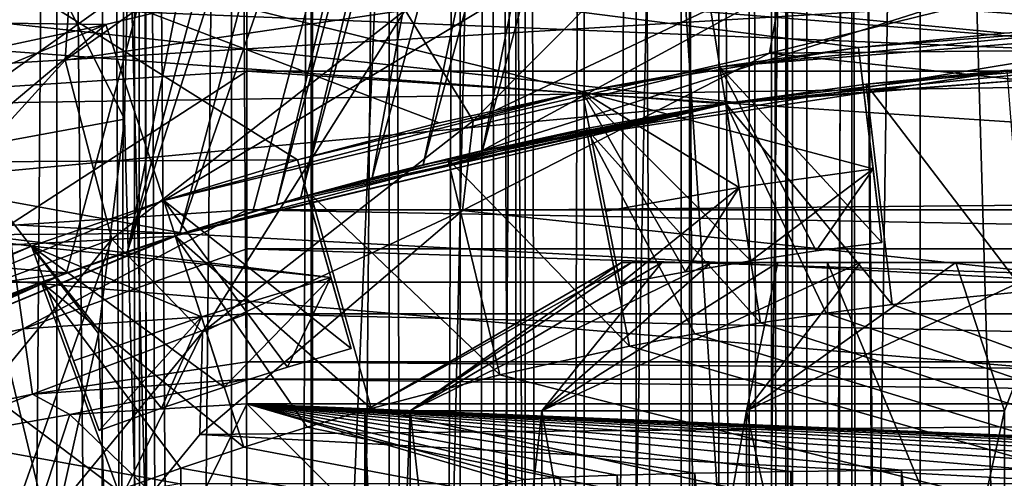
# Model space of a CAD drawing. Header units: metres. Extents: x -104 to 104, y -111 to 38.
# Tile 661 of 848: x -3.43 to -0.77, y 8.62 to 9.86. Entities that reach past the tile are written whole.
import ezdxf

# ---------------------------------------------------------------- set-up
doc = ezdxf.new("R2010")
doc.units = ezdxf.units.M
doc.layers.add('solid_509367_AD153', color=7, linetype='CONTINUOUS')

msp = doc.modelspace()

# ---------------------------------------------------------------- linework, layer by layer
at = {"layer": 'solid_509367_AD153'}
for points in [[(-0.247499, 20.028091, 77.699959), (-1.20836, 19.993187, 77.699089), (-0.471474, -89.222267, 77.69986)], [(-1.20836, 19.993187, 77.699089), (-2.166305, 19.912369, 77.697067), (-1.296244, -88.9879, 77.698952)], [(-1.20836, 19.993187, 77.699089), (-1.296244, -88.9879, 77.698952), (-0.892309, -89.131859, 77.699501)], [(-1.20836, 19.993187, 77.699089), (-0.892309, -89.131859, 77.699501), (-0.471474, -89.222267, 77.69986)], [(-2.166305, 19.912369, 77.697067), (-3.119777, 19.78565, 77.693916), (-2.351906, -88.253304, 77.696541)], [(-2.166305, 19.912369, 77.697067), (-2.351906, -88.253304, 77.696541), (-2.031849, -88.545891, 77.697418)], [(-2.166305, 19.912369, 77.697067), (-1.679445, -88.790787, 77.698235), (-1.296244, -88.9879, 77.698952)], [(-2.166305, 19.912369, 77.697067), (-2.031849, -88.545891, 77.697418), (-1.679445, -88.790787, 77.698235)], [(-3.119777, 19.78565, 77.693916), (-4.065849, 19.613483, 77.689667), (-3.25963, -22.351816, 77.693359)], [(-3.119777, 19.78565, 77.693916), (-3.25963, -22.351816, 77.693359), (-3.14786, -86.846909, 77.69381)], [(-3.119777, 19.78565, 77.693916), (-3.14786, -86.846909, 77.69381), (-3.018023, -87.232002, 77.694305)], [(-3.119777, 19.78565, 77.693916), (-2.62201, -87.935936, 77.695702), (-2.351906, -88.253304, 77.696541)], [(-3.119777, 19.78565, 77.693916), (-2.842237, -87.594536, 77.694954), (-2.62201, -87.935936, 77.695702)], [(-3.119777, 19.78565, 77.693916), (-3.018023, -87.232002, 77.694305), (-2.842237, -87.594536, 77.694954)], [(-4.065849, 19.613483, 77.689667), (-3.29191, -21.901579, 77.69323), (-3.25963, -22.351816, 77.693359)], [(-4.065849, 19.613483, 77.689667), (-3.381114, -21.471359, 77.692856), (-3.29191, -21.901579, 77.69323)], [(-4.065849, 19.613483, 77.689667), (-3.527599, -21.060726, 77.692223), (-3.381114, -21.471359, 77.692856)], [(-88.5, -7.5, -19), (-88.5, 19.5, -19), (88.5, 19.5, -19)], [(-36.57795, -7.5, -19), (-88.5, -7.5, -19), (88.5, 19.5, -19)], [(-34.248123, -7.626659, -19), (-36.57795, -7.5, -19), (88.5, 19.5, -19)], [(-31.945723, -8.004942, -19), (-34.248123, -7.626659, -19), (88.5, 19.5, -19)], [(31.945723, -8.004942, -19), (-31.945723, -8.004942, -19), (88.5, 19.5, -19)], [(-1.07857, 17.817076, 9.95), (-0.210047, -11.912165, 9.95), (-0.001878, 17.849276, 9.95)], [(-2.144829, 17.720594, 9.95), (-0.210047, -11.912165, 9.95), (-1.07857, 17.817076, 9.95)], [(-3.1, -5, 9.95), (-2.144829, 17.720594, 9.95), (-3.207631, 17.558769, 9.95)], [(-3.1, -5, 9.95), (-0.210047, -11.912165, 9.95), (-2.144829, 17.720594, 9.95)], [(-3.213941, -4.064489, 9.95), (-3.207631, 17.558769, 9.95), (-4.261869, 17.333185, 9.95)], [(-3.213941, -4.064489, 9.95), (-3.1, -5, 9.95), (-3.207631, 17.558769, 9.95)], [(-3.54769, -3.186678, 9.95), (-3.213941, -4.064489, 9.95), (-4.261869, 17.333185, 9.95)], [(-1, 16.118069), (-1.345092, -8.158337, -13.178531), (-1, -8.503428)], [(-1, 16.118069), (-1.345092, 15.772978, -13.178531), (-1.345092, -8.158337, -13.178531)], [(-1.184821, 15.933249, 7.058014), (-1, 16.118069), (-1, -8.503428)], [(-2.645041, 15.95874, 8.518234), (-2.645041, -8.3441, 8.518234), (-3.137322, 10.169916, 8.531125)], [(-2.092191, 15.933249, 8.396935), (-2.645041, -8.3441, 8.518234), (-2.645041, 15.95874, 8.518234)], [(-2.092191, 15.933249, 8.396935), (-2.092191, -8.318608, 8.396935), (-2.645041, -8.3441, 8.518234)], [(-1.623646, 15.933249, 8.079409), (-1.623646, -8.318608, 8.079409), (-2.092191, -8.318608, 8.396935)], [(-2.092191, 15.933249, 8.396935), (-1.623646, 15.933249, 8.079409), (-2.092191, -8.318608, 8.396935)], [(-1.30612, 15.933249, 7.610864), (-1.30612, -8.318608, 7.610864), (-1.623646, -8.318608, 8.079409)], [(-1.623646, 15.933249, 8.079409), (-1.30612, 15.933249, 7.610864), (-1.623646, -8.318608, 8.079409)], [(-1.30612, -8.318608, 7.610864), (-1.184821, 15.933249, 7.058014), (-1.184821, -8.318608, 7.058014)], [(-1.30612, 15.933249, 7.610864), (-1.184821, 15.933249, 7.058014), (-1.30612, -8.318608, 7.610864)], [(-1.184821, 15.933249, 7.058014), (-1, -8.503428), (-1.184821, -8.318608, 7.058014)], [(-1.462299, -8.139518, -13.933924), (-1.462291, 15.753497, -13.933897), (-1.54377, 15.73999, -14.176269)], [(-1.462299, -8.139518, -13.933924), (-1.401775, -8.149489, -13.685605), (-1.462291, 15.753497, -13.933897)], [(-1.401775, -8.149489, -13.685605), (-1.401768, 15.763453, -13.685574), (-1.462291, 15.753497, -13.933897)], [(-1.401775, -8.149489, -13.685605), (-1.362625, -8.155763, -13.433195), (-1.401768, 15.763453, -13.685574)], [(-1.362625, -8.155763, -13.433195), (-1.362622, 15.769947, -13.433172), (-1.401768, 15.763453, -13.685574)], [(-1.362625, -8.155763, -13.433195), (-1.345092, -8.158337, -13.178531), (-1.362622, 15.769947, -13.433172)], [(-1.362622, 15.769947, -13.433172), (-1.345092, -8.158337, -13.178531), (-1.345092, 15.772978, -13.178531)], [(-1.645653, -8.108027, -14.410945), (-1.645669, 15.72302, -14.410979), (-1.767389, 15.702849, -14.636473)], [(-1.543771, -8.125622, -14.176271), (-1.54377, 15.73999, -14.176269), (-1.645669, 15.72302, -14.410979)], [(-1.645653, -8.108027, -14.410945), (-1.543771, -8.125622, -14.176271), (-1.645669, 15.72302, -14.410979)], [(-1.543771, -8.125622, -14.176271), (-1.462299, -8.139518, -13.933924), (-1.54377, 15.73999, -14.176269)], [(-1.908078, -8.063818, -14.850992), (-1.767389, 15.702849, -14.636473), (-1.908126, 15.679356, -14.851059)], [(-1.908078, -8.063818, -14.850992), (-1.767354, -8.087407, -14.636415), (-1.767389, 15.702849, -14.636473)], [(-1.767354, -8.087407, -14.636415), (-1.645653, -8.108027, -14.410945), (-1.767389, 15.702849, -14.636473)], [(-1.985101, -8.050887, -14.953454), (-1.908126, 15.679356, -14.851059), (-2.06693, 15.652662, -15.053116)], [(-1.985101, -8.050887, -14.953454), (-1.908078, -8.063818, -14.850992), (-1.908126, 15.679356, -14.851059)], [(-2.242796, -8.008078, -15.241185), (-2.06693, 15.652662, -15.053116), (-2.242855, 15.623407, -15.241243)], [(-2.242796, -8.008078, -15.241185), (-2.066874, -8.037205, -15.05305), (-2.06693, 15.652662, -15.053116)], [(-2.066874, -8.037205, -15.05305), (-1.985101, -8.050887, -14.953454), (-2.06693, 15.652662, -15.053116)], [(-2.342763, -7.991635, -15.334904), (-2.242855, 15.623407, -15.241243), (-2.43484, 15.591616, -15.414058)], [(-2.342763, -7.991635, -15.334904), (-2.242796, -8.008078, -15.241185), (-2.242855, 15.623407, -15.241243)], [(-2.641419, -7.942308, -15.57002), (-2.43484, 15.591616, -15.414058), (-2.641453, 15.557263, -15.570044)], [(-2.641419, -7.942308, -15.57002), (-2.434789, -7.976449, -15.414016), (-2.43484, 15.591616, -15.414058)], [(-2.434789, -7.976449, -15.414016), (-2.342763, -7.991635, -15.334904), (-2.43484, 15.591616, -15.414058)], [(-2.718988, -7.929505, -15.621731), (-2.641453, 15.557263, -15.570044), (-2.860988, 15.520916, -15.707774)], [(-2.718988, -7.929505, -15.621731), (-2.641419, -7.942308, -15.57002), (-2.641453, 15.557263, -15.570044)], [(-3.092065, -7.867638, -15.826261), (-2.860988, 15.520916, -15.707774), (-3.092076, 15.482354, -15.826265)], [(-3.092065, -7.867638, -15.826261), (-2.86097, -7.906126, -15.707764), (-2.860988, 15.520916, -15.707774)], [(-2.86097, -7.906126, -15.707764), (-2.718988, -7.929505, -15.621731), (-2.860988, 15.520916, -15.707774)], [(-3.092065, -7.867638, -15.826261), (-3.092076, 15.482354, -15.826265), (-3.332809, 15.441798, -15.924423)], [(-3.516077, -7.796456, -15.983477), (-3.332809, 15.441798, -15.924423), (-3.580391, 15.400476, -16.001173)], [(-3.516077, -7.796456, -15.983477), (-3.332802, -7.82711, -15.92442), (-3.332809, 15.441798, -15.924423)], [(-3.332802, -7.82711, -15.92442), (-3.092065, -7.867638, -15.826261), (-3.332809, 15.441798, -15.924423)], [(-4.574734, 12.625689, 14.25), (-3.08839, 13.068972, 14.25), (-4.041661, 8.943526, 14.25)], [(-3.08839, 13.068972, 14.25), (-3.310311, 9.747233, 14.25), (-4.041661, 8.943526, 14.25)], [(-3.08839, 13.068972, 14.25), (-2.423906, 10.373133, 14.25), (-3.310311, 9.747233, 14.25)], [(1.728236, 11.622147, 39.900002), (-1.609926, 11.639186, 39.900002), (-2.18242, 9.502607, 39.900002)], [(-1.756872, 11.617913, 39.91909), (-2.18242, 9.502607, 39.900002), (-1.609926, 11.639186, 39.900002)], [(-1.756872, 11.617913, 39.91909), (-2.343021, 9.464289, 39.921967), (-2.18242, 9.502607, 39.900002)], [(-1.756872, 11.617913, 39.91909), (-1.890216, 11.596964, 39.972954), (-2.343021, 9.464289, 39.921967)], [(3.359661, 11.259345, 39.900002), (1.728236, 11.622147, 39.900002), (-2.18242, 9.502607, 39.900002)], [(-1.890216, 11.596964, 39.972954), (-2.480627, 9.429156, 39.978645), (-2.343021, 9.464289, 39.921967)], [(-1.890216, 11.596964, 39.972954), (-2.085149, 11.563505, 40.162056), (-2.480627, 9.429156, 39.978645)], [(-2.15108, 11.551422, 44.400002), (-2.738972, 9.357379, 44.400002), (-2.738972, 9.357379, 40.400002)], [(-2.218608, 11.538643, 44.640671), (-2.738972, 9.357379, 44.400002), (-2.15108, 11.551422, 44.400002)], [(-2.15108, 11.551422, 40.400002), (-2.738972, 9.357379, 40.400002), (-2.67291, 9.376463, 40.165131)], [(-2.15108, 11.551422, 44.400002), (-2.738972, 9.357379, 40.400002), (-2.15108, 11.551422, 40.400002)], [(-2.085149, 11.563505, 40.162056), (-2.67291, 9.376463, 40.165131), (-2.480627, 9.429156, 39.978645)], [(-2.085149, 11.563505, 40.162056), (-2.15108, 11.551422, 40.400002), (-2.67291, 9.376463, 40.165131)], [(-2.218608, 11.538643, 44.640671), (-3.001328, 9.276558, 44.822487), (-2.803265, 9.338319, 44.631554)], [(-2.218608, 11.538643, 44.640671), (-2.409049, 11.500391, 44.824612), (-3.001328, 9.276558, 44.822487)], [(-2.218608, 11.538643, 44.640671), (-2.803265, 9.338319, 44.631554), (-2.738972, 9.357379, 44.400002)], [(-2.409049, 11.500391, 44.824612), (-3.141558, 9.230011, 44.878399), (-3.001328, 9.276558, 44.822487)], [(-2.409049, 11.500391, 44.824612), (-2.542889, 11.471539, 44.878948), (-3.141558, 9.230011, 44.878399)], [(-2.542889, 11.471539, 44.878948), (-2.699741, 11.435641, 44.900002), (-3.141558, 9.230011, 44.878399)], [(-2.699741, 11.435641, 44.900002), (-6.958117, 9.46809, 44.900002), (-3.306195, 9.172327, 44.900002)], [(-2.699741, 11.435641, 44.900002), (-5.632226, 10.312081, 44.900002), (-6.958117, 9.46809, 44.900002)], [(-2.699741, 11.435641, 44.900002), (-3.306195, 9.172327, 44.900002), (-3.141558, 9.230011, 44.878399)], [(4.922248, 10.669155, 39.900002), (3.359661, 11.259345, 39.900002), (-2.18242, 9.502607, 39.900002)], [(7.993675, 9.804159, 28.700001), (-6.840813, 10.640754, 28.700001), (6.585402, 10.800686, 28.700001)], [(12.05084, 10.676451, 21.049999), (-12.050771, 10.67653, 21.049999), (-13.24912, 9.147035, 21.049999)], [(13.249176, 9.146952, 21.049999), (12.05084, 10.676451, 21.049999), (-13.24912, 9.147035, 21.049999)], [(4.922248, 10.669155, 39.900002), (-2.18242, 9.502607, 39.900002), (-0.737751, 9.722032, 39.900002)], [(7.993675, 9.804159, 28.700001), (-8.284554, 9.559733, 28.700001), (-6.840813, 10.640754, 28.700001)], [(-2.992581, 9.279195, 35.650002), (-11.195521, 9.214562, 35.650002), (-9.948758, 10.548411, 35.650002)], [(11.195481, 9.21461, 35.650002), (-9.948758, 10.548411, 35.650002), (9.9487, 10.548467, 35.650002)], [(0.018556, 9.74982, 35.650002), (-9.948758, 10.548411, 35.650002), (11.195481, 9.21461, 35.650002)], [(-1.504138, 9.633109, 35.650002), (-2.992581, 9.279195, 35.650002), (-9.948758, 10.548411, 35.650002)], [(0.018556, 9.74982, 35.650002), (-1.504138, 9.633109, 35.650002), (-9.948758, 10.548411, 35.650002)], [(-3.604103, 10.497766, 8.475907), (-3.137322, 10.169916, 8.531125), (-3.149765, 9.587914, 8.531451)], [(-3.604103, 10.497766, 8.475907), (-3.149765, 9.587914, 8.531451), (-3.604009, 9.503409, 8.475898)], [(-2.391727, 9.88198, 14.352189), (-3.310311, 9.747233, 14.25), (-2.423906, 10.373133, 14.25)], [(-1.620614, 10.222325, 48.400002), (0, 9.85, 47.900002), (0, 10.349999, 48.400002)], [(-1.483156, 10.311655, 14.352189), (-2.207646, 9.5832, 14.638593), (-2.391727, 9.88198, 14.352189)], [(-1.483156, 10.311655, 14.352189), (-1.369004, 9.979805, 14.638593), (-2.207646, 9.5832, 14.638593)], [(-3.676717, 10.101696, 44.900002), (5.717659, 10.265031, 44.900002), (6.992871, 9.442576, 44.900002)], [(-1.620614, 10.222325, 48.400002), (-6.354468, 9.883427, 48.400002), (-3.200262, 9.842766, 48.400002)], [(-1.620614, 10.222325, 48.400002), (-3.200262, 9.842766, 48.400002), (-3.043817, 9.367907, 47.900002)], [(-1.620614, 10.222325, 48.400002), (-3.043817, 9.367907, 47.900002), (-1.540879, 9.72873, 47.900002)], [(-1.620614, 10.222325, 48.400002), (-1.540879, 9.72873, 47.900002), (0, 9.85, 47.900002)], [(-3.581394, 10.120998, 74.210312), (-2.819205, 10.169735, 74.206543), (-3.516823, 9.671698, 73.845787)], [(-3.516823, 9.671698, 73.845787), (-2.819205, 10.169735, 74.206543), (-2.819205, 9.716657, 73.840973)], [(-2.645041, -8.3441, 8.518234), (-3.149765, 9.587914, 8.531451), (-3.137322, 10.169916, 8.531125)], [(-2.819205, 10.169735, 74.206543), (2.819205, 10.169735, 74.206543), (2.819205, 9.716657, 73.840973)], [(-2.819205, 9.716657, 73.840973), (-2.819205, 10.169735, 74.206543), (2.819205, 9.716657, 73.840973)], [(-5.102354, 9.461915, 44.900002), (-3.676717, 10.101696, 44.900002), (-2.68196, 9.477847, 44.900002)], [(-3.676717, 10.101696, 44.900002), (-2.299437, 9.577844, 44.900002), (-2.68196, 9.477847, 44.900002)], [(-3.676717, 10.101696, 44.900002), (-1.913208, 9.662408, 44.900002), (-2.299437, 9.577844, 44.900002)], [(-3.676717, 10.101696, 44.900002), (-1.166279, 9.78071, 44.900002), (-1.913208, 9.662408, 44.900002)], [(-3.676717, 10.101696, 44.900002), (-0.772822, 9.819635, 44.900002), (-1.166279, 9.78071, 44.900002)], [(-3.676717, 10.101696, 44.900002), (-0.37812, 9.84274, 44.900002), (-0.772822, 9.819635, 44.900002)], [(-3.676717, 10.101696, 44.900002), (0.37812, 9.84274, 44.900002), (-0.37812, 9.84274, 44.900002)], [(-3.676717, 10.101696, 44.900002), (0.772822, 9.819635, 44.900002), (0.37812, 9.84274, 44.900002)], [(-3.676717, 10.101696, 44.900002), (6.992871, 9.442576, 44.900002), (0.772822, 9.819635, 44.900002)], [(-1.529961, 9.629031, 35.650002), (-7.185222, 10.044652, 35.650002), (-8.479079, 8.979288, 35.650002)], [(-0.00782, 9.74987, 35.650002), (7.181009, 10.047664, 35.650002), (-7.185222, 10.044652, 35.650002)], [(-1.529961, 9.629031, 35.650002), (-0.00782, 9.74987, 35.650002), (-7.185222, 10.044652, 35.650002)], [(-2.207646, 9.5832, 14.638593), (-1.369004, 9.979805, 14.638593), (-1.406794, 9.765925, 15.05)], [(-1.406794, 9.765925, 15.05), (-0.502846, 9.988603, 15.05), (1.334921, 9.791998, 15.05)], [(-1.369004, 9.979805, 14.638593), (-0.502846, 9.988603, 15.05), (-1.406794, 9.765925, 15.05)], [(-3.200262, 9.842766, 48.400002), (-6.354468, 9.883427, 48.400002), (-7.695637, 8.879094, 48.400002)], [(-2.391727, 9.88198, 14.352189), (-3.184092, 9.263692, 14.352189), (-3.310311, 9.747233, 14.25)], [(-2.391727, 9.88198, 14.352189), (-2.939025, 9.012499, 14.638593), (-3.184092, 9.263692, 14.352189)], [(-2.391727, 9.88198, 14.352189), (-2.207646, 9.5832, 14.638593), (-2.939025, 9.012499, 14.638593)], [(0, 9.85, 47.900002), (-1.540879, 9.72873, 47.900002), (0, 9.849999, 46.599998)], [(-1.540879, 9.72873, 47.900002), (-0.37812, 9.84274, 46.599998), (0, 9.849999, 46.599998)], [(-3.200262, 9.842766, 48.400002), (-7.695637, 8.879094, 48.400002), (-4.700364, 9.221043, 48.400002)], [(-3.200262, 9.842766, 48.400002), (-4.700364, 9.221043, 48.400002), (-4.471807, 8.776414, 47.900002)], [(-3.200262, 9.842766, 48.400002), (-4.471807, 8.776414, 47.900002), (-3.043817, 9.367907, 47.900002)], [(-1.540879, 9.72873, 47.900002), (-0.37812, 9.84274, 44.900002), (-0.37812, 9.84274, 46.599998)], [(-1.540879, 9.72873, 47.900002), (-1.166279, 9.78071, 46.599998), (-0.37812, 9.84274, 44.900002)], [(-1.166279, 9.78071, 46.599998), (-0.772822, 9.819635, 44.900002), (-0.37812, 9.84274, 44.900002)], [(-1.166279, 9.78071, 46.599998), (-1.166279, 9.78071, 44.900002), (-0.772822, 9.819635, 44.900002)], [(9.25262, 8.626105, 28.700001), (-8.284554, 9.559733, 28.700001), (7.993675, 9.804159, 28.700001)], [(-1.406794, 9.765925, 15.05), (1.334921, 9.791998, 15.05), (2.172348, 9.382673, 15.05)], [(-2.236299, 9.340739, 15.05), (-1.406794, 9.765925, 15.05), (2.172348, 9.382673, 15.05)], [(-2.207646, 9.5832, 14.638593), (-1.406794, 9.765925, 15.05), (-2.236299, 9.340739, 15.05)], [(-1.166279, 9.78071, 44.900002), (-1.127206, 9.453032, 44.900002), (-1.913208, 9.662408, 44.900002)], [(-1.540879, 9.72873, 47.900002), (-1.540879, 9.72873, 46.599998), (-1.166279, 9.78071, 46.599998)], [(-1.103525, 9.254438, 46.599998), (-1.166279, 9.78071, 46.599998), (-1.540879, 9.72873, 46.599998)], [(-1.166279, 9.78071, 46.599998), (-1.127206, 9.453032, 44.900002), (-1.166279, 9.78071, 44.900002)], [(-1.103525, 9.254438, 45.099998), (-1.127206, 9.453032, 44.900002), (-1.166279, 9.78071, 46.599998)], [(-1.103525, 9.254438, 46.599998), (-1.103525, 9.254438, 45.099998), (-1.166279, 9.78071, 46.599998)], [(-3.184092, 9.263692, 14.352189), (-4.041661, 8.943526, 14.25), (-3.310311, 9.747233, 14.25)], [(-0.382783, 9.742483, 39), (-0.00782, 9.74987, 35.650002), (-1.529961, 9.629031, 35.650002)], [(-0.382783, 9.742483, 39), (-1.529961, 9.629031, 35.650002), (-1.14599, 9.682418, 39)], [(-0.737751, 9.722032, 39.900002), (-1.504138, 9.633109, 35.650002), (0.018556, 9.74982, 35.650002)], [(-1.14599, 9.682418, 39), (-0.764976, 9.719944, 46.400002), (-0.382783, 9.742483, 46.400002)], [(-0.382783, 9.742483, 39), (-1.14599, 9.682418, 39), (-0.382783, 9.742483, 46.400002)], [(-3.516823, 9.671698, 73.845787), (-2.819205, 9.716657, 73.840973), (-3.463482, 9.300545, 73.400467)], [(-3.463482, 9.300545, 73.400467), (-2.819205, 9.716657, 73.840973), (-2.819205, 9.342715, 73.394783)], [(-3.043817, 9.367907, 47.900002), (-1.913208, 9.662408, 46.599998), (-1.540879, 9.72873, 46.599998)], [(-1.540879, 9.72873, 47.900002), (-3.043817, 9.367907, 47.900002), (-1.540879, 9.72873, 46.599998)], [(-2.819205, 9.716657, 73.840973), (2.819205, 9.716657, 73.840973), (2.819205, 9.342715, 73.394783)], [(-2.819205, 9.342715, 73.394783), (-2.819205, 9.716657, 73.840973), (2.819205, 9.342715, 73.394783)], [(-0.737751, 9.722032, 39.900002), (-2.18242, 9.502607, 39.900002), (-1.504138, 9.633109, 35.650002)], [(-1.457969, 9.205256, 46.599998), (-1.540879, 9.72873, 46.599998), (-1.913208, 9.662408, 46.599998)], [(-1.280983, 9.231548, 46.599998), (-1.103525, 9.254438, 46.599998), (-1.540879, 9.72873, 46.599998)], [(-1.457969, 9.205256, 46.599998), (-1.280983, 9.231548, 46.599998), (-1.540879, 9.72873, 46.599998)], [(-0.764976, 9.719944, 46.400002), (-1.14599, 9.682418, 46.400002), (-0.717901, 9.121794, 47)], [(-1.14599, 9.682418, 39), (-1.14599, 9.682418, 46.400002), (-0.764976, 9.719944, 46.400002)], [(-3.043817, 9.367907, 47.900002), (-1.913208, 9.662408, 44.900002), (-1.913208, 9.662408, 46.599998)], [(-3.043817, 9.367907, 47.900002), (-2.68196, 9.477847, 46.599998), (-1.913208, 9.662408, 44.900002)], [(-2.68196, 9.477847, 46.599998), (-2.299437, 9.577844, 44.900002), (-1.913208, 9.662408, 44.900002)], [(-1.489256, 9.402793, 44.900002), (-1.849111, 9.338693, 44.900002), (-1.913208, 9.662408, 44.900002)], [(-1.810264, 9.142502, 45.099998), (-1.913208, 9.662408, 44.900002), (-1.849111, 9.338693, 44.900002)], [(-1.127206, 9.453032, 44.900002), (-1.489256, 9.402793, 44.900002), (-1.913208, 9.662408, 44.900002)], [(-1.810264, 9.142502, 46.599998), (-1.913208, 9.662408, 46.599998), (-1.913208, 9.662408, 44.900002)], [(-1.810264, 9.142502, 46.599998), (-1.913208, 9.662408, 44.900002), (-1.810264, 9.142502, 45.099998)], [(-1.634418, 9.17557, 46.599998), (-1.913208, 9.662408, 46.599998), (-1.810264, 9.142502, 46.599998)], [(-1.634418, 9.17557, 46.599998), (-1.457969, 9.205256, 46.599998), (-1.913208, 9.662408, 46.599998)], [(-1.525236, 9.629961, 39), (-1.14599, 9.682418, 39), (-1.529961, 9.629031, 35.650002)], [(-1.525236, 9.629961, 39), (-1.075467, 9.086576, 39), (-1.14599, 9.682418, 39)], [(-1.14599, 9.682418, 46.400002), (-1.075467, 9.086576, 47), (-0.717901, 9.121794, 47)], [(-1.14599, 9.682418, 39), (-1.075467, 9.086576, 47), (-1.14599, 9.682418, 46.400002)], [(-1.14599, 9.682418, 39), (-1.075467, 9.086576, 39), (-1.075467, 9.086576, 47)], [(-2.738972, 9.357379, 40.400002), (-2.992581, 9.279195, 35.650002), (-1.504138, 9.633109, 35.650002)], [(-2.67291, 9.376463, 40.165131), (-2.738972, 9.357379, 40.400002), (-1.504138, 9.633109, 35.650002)], [(-2.480627, 9.429156, 39.978645), (-2.67291, 9.376463, 40.165131), (-1.504138, 9.633109, 35.650002)], [(-2.343021, 9.464289, 39.921967), (-2.480627, 9.429156, 39.978645), (-1.504138, 9.633109, 35.650002)], [(-2.18242, 9.502607, 39.900002), (-2.343021, 9.464289, 39.921967), (-1.504138, 9.633109, 35.650002)], [(-3.016866, 9.271368, 35.650002), (-1.529961, 9.629031, 35.650002), (-8.479079, 8.979288, 35.650002)], [(-1.902131, 9.562656, 39), (-1.529961, 9.629031, 35.650002), (-3.016866, 9.271368, 35.650002)], [(-1.525236, 9.629961, 39), (-1.529961, 9.629031, 35.650002), (-1.902131, 9.562656, 39)], [(-1.525236, 9.629961, 39), (-1.902131, 9.562656, 39), (-1.431375, 9.037349, 39)], [(-1.525236, 9.629961, 39), (-1.253663, 9.063709, 39), (-1.075467, 9.086576, 39)], [(-1.525236, 9.629961, 39), (-1.431375, 9.037349, 39), (-1.253663, 9.063709, 39)], [(-3.604009, 9.503409, 8.475898), (-3.149765, 9.587914, 8.531451), (-3.219742, 9.008346, 8.533283)], [(-2.645041, -8.3441, 8.518234), (-3.219742, 9.008346, 8.533283), (-3.149765, 9.587914, 8.531451)], [(-2.939025, 9.012499, 14.638593), (-2.207646, 9.5832, 14.638593), (-2.236299, 9.340739, 15.05)], [(-2.68196, 9.477847, 46.599998), (-2.68196, 9.477847, 44.900002), (-2.299437, 9.577844, 44.900002)], [(3, 8.602401, 28.700001), (-8.284554, 9.559733, 28.700001), (9.25262, 8.626105, 28.700001)], [(-3, 8.602401, 28.700001), (-3.442463, 8.528744, 28.700001), (-8.284554, 9.559733, 28.700001)], [(3, 8.602401, 28.700001), (-3, 8.602401, 28.700001), (-8.284554, 9.559733, 28.700001)], [(-2.646544, 9.383939, 39), (-1.902131, 9.562656, 39), (-3.016866, 9.271368, 35.650002)], [(-2.646544, 9.383939, 39), (-1.902131, 9.562656, 46.400002), (-1.902131, 9.562656, 39)], [(-2.646544, 9.383939, 39), (-2.276092, 9.480607, 46.400002), (-1.902131, 9.562656, 46.400002)], [(-2.276092, 9.480607, 46.400002), (-1.785076, 8.974185, 47), (-1.902131, 9.562656, 46.400002)], [(-1.902131, 9.562656, 46.400002), (-1.785076, 8.974185, 47), (-1.785076, 8.974185, 39)], [(-1.902131, 9.562656, 39), (-1.785076, 8.974185, 39), (-1.608536, 9.007504, 39)], [(-1.902131, 9.562656, 39), (-1.902131, 9.562656, 46.400002), (-1.785076, 8.974185, 39)], [(-1.902131, 9.562656, 39), (-1.608536, 9.007504, 39), (-1.431375, 9.037349, 39)], [(-3.604009, 9.503409, 8.475898), (-3.346861, 8.441841, 8.536613), (-3.785166, 8.525593, 8.48104)], [(-3.604009, 9.503409, 8.475898), (-3.219742, 9.008346, 8.533283), (-3.346861, 8.441841, 8.536613)], [(-5.102354, 9.461915, 44.900002), (-2.68196, 9.477847, 44.900002), (-2.592108, 9.160315, 44.900002)], [(-3.043817, 9.367907, 47.900002), (-3.043817, 9.367907, 46.599998), (-2.68196, 9.477847, 46.599998)], [(-2.537652, 8.967872, 46.599998), (-2.68196, 9.477847, 46.599998), (-3.043817, 9.367907, 46.599998)], [(-2.68196, 9.477847, 46.599998), (-2.592108, 9.160315, 44.900002), (-2.68196, 9.477847, 44.900002)], [(-2.537652, 8.967872, 45.099998), (-2.592108, 9.160315, 44.900002), (-2.68196, 9.477847, 46.599998)], [(-2.537652, 8.967872, 46.599998), (-2.537652, 8.967872, 45.099998), (-2.68196, 9.477847, 46.599998)], [(-2.276092, 9.480607, 46.400002), (-2.646544, 9.383939, 46.400002), (-2.136025, 8.897184, 47)], [(-2.646544, 9.383939, 39), (-2.646544, 9.383939, 46.400002), (-2.276092, 9.480607, 46.400002)], [(-2.276092, 9.480607, 46.400002), (-2.136025, 8.897184, 47), (-1.785076, 8.974185, 47)], [(-6.958117, 9.46809, 44.900002), (-8.15891, 8.455279, 44.900002), (-3.306195, 9.172327, 44.900002)], [(-5.102354, 9.461915, 44.900002), (-3.401187, 9.244156, 44.900002), (-3.769432, 9.100213, 44.900002)], [(-5.102354, 9.461915, 44.900002), (-2.592108, 9.160315, 44.900002), (-3.401187, 9.244156, 44.900002)], [(-1.457969, 9.205256, 45.099998), (-1.489256, 9.402793, 44.900002), (-1.127206, 9.453032, 44.900002)], [(-1.280983, 9.231548, 45.099998), (-1.457969, 9.205256, 45.099998), (-1.127206, 9.453032, 44.900002)], [(-1.280983, 9.231548, 45.099998), (-1.127206, 9.453032, 44.900002), (-1.103525, 9.254438, 45.099998)], [(-1.810264, 9.142502, 45.099998), (-1.849111, 9.338693, 44.900002), (-1.489256, 9.402793, 44.900002)], [(-1.634418, 9.17557, 45.099998), (-1.810264, 9.142502, 45.099998), (-1.489256, 9.402793, 44.900002)], [(-1.457969, 9.205256, 45.099998), (-1.634418, 9.17557, 45.099998), (-1.489256, 9.402793, 44.900002)], [(-4.471807, 8.776414, 47.900002), (-3.401187, 9.244156, 46.599998), (-3.043817, 9.367907, 46.599998)], [(-3.043817, 9.367907, 47.900002), (-4.471807, 8.776414, 47.900002), (-3.043817, 9.367907, 46.599998)], [(-2.880038, 8.863847, 46.599998), (-3.043817, 9.367907, 46.599998), (-3.401187, 9.244156, 46.599998)], [(-2.709344, 8.917502, 46.599998), (-2.537652, 8.967872, 46.599998), (-3.043817, 9.367907, 46.599998)], [(-2.880038, 8.863847, 46.599998), (-2.709344, 8.917502, 46.599998), (-3.043817, 9.367907, 46.599998)], [(-3.012916, 9.272801, 39), (-2.646544, 9.383939, 39), (-3.016866, 9.271368, 35.650002)], [(-3.012916, 9.272801, 39), (-2.48368, 8.806465, 39), (-2.646544, 9.383939, 39)], [(-2.646544, 9.383939, 46.400002), (-2.48368, 8.806465, 47), (-2.136025, 8.897184, 47)], [(-2.646544, 9.383939, 39), (-2.48368, 8.806465, 47), (-2.646544, 9.383939, 46.400002)], [(-2.646544, 9.383939, 39), (-2.48368, 8.806465, 39), (-2.48368, 8.806465, 47)], [(-2.236299, 9.340739, 15.05), (2.172348, 9.382673, 15.05), (2.893433, 8.791072, 15.05)], [(-3.463482, 9.300545, 73.400467), (-2.819205, 9.342715, 73.394783), (-3.423382, 9.021517, 72.891098)], [(-3.423382, 9.021517, 72.891098), (-2.819205, 9.342715, 73.394783), (-2.819205, 9.237692, 73.230125)], [(-2.803265, 9.338319, 44.631554), (-3.001328, 9.276558, 44.822487), (-2.992581, 9.279195, 35.650002)], [(-2.738972, 9.357379, 40.400002), (-2.803265, 9.338319, 44.631554), (-2.992581, 9.279195, 35.650002)], [(-2.946017, 8.735512, 15.05), (-2.236299, 9.340739, 15.05), (2.893433, 8.791072, 15.05)], [(-2.939025, 9.012499, 14.638593), (-2.236299, 9.340739, 15.05), (-2.946017, 8.735512, 15.05)], [(-2.819205, 9.342715, 73.394783), (2.819205, 9.342715, 73.394783), (2.819205, 9.237692, 73.230125)], [(-2.819205, 9.237692, 73.230125), (-2.819205, 9.342715, 73.394783), (2.819205, 9.237692, 73.230125)], [(-2.738972, 9.357379, 40.400002), (-2.738972, 9.357379, 44.400002), (-2.803265, 9.338319, 44.631554)], [(-3.463482, 9.300545, 73.400467), (-3.423382, 9.021517, 72.891098), (-4.016088, 8.894958, 72.896347)], [(-2.992581, 9.279195, 35.650002), (-4.410311, 8.695298, 35.650002), (-11.195521, 9.214562, 35.650002)], [(-4.427966, 8.686421, 35.650002), (-3.016866, 9.271368, 35.650002), (-8.479079, 8.979288, 35.650002)], [(-3.374641, 9.147366, 39), (-3.016866, 9.271368, 35.650002), (-4.427966, 8.686421, 35.650002)], [(-3.306195, 9.172327, 44.900002), (-4.410311, 8.695298, 35.650002), (-2.992581, 9.279195, 35.650002)], [(-3.184092, 9.263692, 14.352189), (-3.821753, 8.486832, 14.352189), (-4.041661, 8.943526, 14.25)], [(-3.184092, 9.263692, 14.352189), (-3.527608, 8.295431, 14.638593), (-3.821753, 8.486832, 14.352189)], [(-3.184092, 9.263692, 14.352189), (-2.939025, 9.012499, 14.638593), (-3.527608, 8.295431, 14.638593)], [(-3.012916, 9.272801, 39), (-3.016866, 9.271368, 35.650002), (-3.374641, 9.147366, 39)], [(-3.012916, 9.272801, 39), (-3.374641, 9.147366, 39), (-2.827506, 8.702168, 39)], [(-3.141558, 9.230011, 44.878399), (-3.306195, 9.172327, 44.900002), (-2.992581, 9.279195, 35.650002)], [(-3.001328, 9.276558, 44.822487), (-3.141558, 9.230011, 44.878399), (-2.992581, 9.279195, 35.650002)], [(-3.012916, 9.272801, 39), (-2.656105, 8.756004, 39), (-2.48368, 8.806465, 39)], [(-3.012916, 9.272801, 39), (-2.827506, 8.702168, 39), (-2.656105, 8.756004, 39)], [(-4.471807, 8.776414, 47.900002), (-3.401187, 9.244156, 44.900002), (-3.401187, 9.244156, 46.599998)], [(-4.471807, 8.776414, 47.900002), (-4.131603, 8.941608, 46.599998), (-3.401187, 9.244156, 44.900002)], [(-4.131603, 8.941608, 46.599998), (-3.769432, 9.100213, 44.900002), (-3.401187, 9.244156, 44.900002)], [(-3.423382, 9.021517, 72.891098), (-2.819205, 9.237692, 73.230125), (-2.819205, 9.061995, 72.884766)], [(-2.941842, 9.054058, 44.900002), (-3.287239, 8.934453, 44.900002), (-3.401187, 9.244156, 44.900002)], [(-3.218179, 8.746755, 45.099998), (-3.401187, 9.244156, 44.900002), (-3.287239, 8.934453, 44.900002)], [(-2.592108, 9.160315, 44.900002), (-2.941842, 9.054058, 44.900002), (-3.401187, 9.244156, 44.900002)], [(-3.218179, 8.746755, 46.599998), (-3.401187, 9.244156, 46.599998), (-3.401187, 9.244156, 44.900002)], [(-3.218179, 8.746755, 46.599998), (-3.401187, 9.244156, 44.900002), (-3.218179, 8.746755, 45.099998)], [(-3.049671, 8.806924, 46.599998), (-3.401187, 9.244156, 46.599998), (-3.218179, 8.746755, 46.599998)], [(-3.049671, 8.806924, 46.599998), (-2.880038, 8.863847, 46.599998), (-3.401187, 9.244156, 46.599998)], [(-2.819205, 9.237692, 73.230125), (2.819205, 9.237692, 73.230125), (2.819205, 9.061995, 72.884766)], [(-2.819205, 9.061995, 72.884766), (-2.819205, 9.237692, 73.230125), (2.819205, 9.061995, 72.884766)], [(-1.457969, 9.205256, 46.599998), (-1.457969, 9.205256, 45.099998), (-1.280983, 9.231548, 45.099998)], [(-1.457969, 9.205256, 46.599998), (-1.280983, 9.231548, 45.099998), (-1.280983, 9.231548, 46.599998)], [(-1.280983, 9.231548, 46.599998), (-1.103525, 9.254438, 45.099998), (-1.103525, 9.254438, 46.599998)], [(-1.280983, 9.231548, 46.599998), (-1.280983, 9.231548, 45.099998), (-1.103525, 9.254438, 45.099998)], [(-1.634418, 9.17557, 46.599998), (-1.634418, 9.17557, 45.099998), (-1.457969, 9.205256, 45.099998)], [(-1.634418, 9.17557, 46.599998), (-1.457969, 9.205256, 45.099998), (-1.457969, 9.205256, 46.599998)], [(-2.5, 8.8, 59.700001), (-1.80718, 9.2, 59.700001), (-1.779736, 9.2, 59.386276)], [(-2.377641, 8.8, 60.472542), (-1.80718, 9.2, 59.700001), (-2.5, 8.8, 59.700001)], [(-2.377641, 8.8, 58.927456), (-2.5, 8.8, 59.700001), (-1.779736, 9.2, 59.386276)], [(-2.377641, 8.8, 60.472542), (-1.69822, 9.2, 60.317982), (-1.779736, 9.2, 60.013725)], [(-2.022542, 8.8, 61.169464), (-1.69822, 9.2, 60.317982), (-2.377641, 8.8, 60.472542)], [(-2.377641, 8.8, 60.472542), (-1.779736, 9.2, 60.013725), (-1.80718, 9.2, 59.700001)], [(-2.377641, 8.8, 58.927456), (-1.779736, 9.2, 59.386276), (-1.69822, 9.2, 59.082016)], [(-2.377641, 8.8, 58.927456), (-1.69822, 9.2, 59.082016), (-1.565089, 9.2, 58.796494)], [(-2.377641, 8.8, 58.927456), (-1.565089, 9.2, 58.796494), (-2.022542, 8.8, 58.230537)], [(-2.022542, 8.8, 61.169464), (-1.384381, 9.2, 60.861591), (-1.565089, 9.2, 60.603504)], [(-1.469463, 8.8, 61.722542), (-1.384381, 9.2, 60.861591), (-2.022542, 8.8, 61.169464)], [(-2.022542, 8.8, 61.169464), (-1.565089, 9.2, 60.603504), (-1.69822, 9.2, 60.317982)], [(-2.022542, 8.8, 58.230537), (-1.565089, 9.2, 58.796494), (-1.384381, 9.2, 58.538406)], [(-2.022542, 8.8, 58.230537), (-1.384381, 9.2, 58.538406), (-1.161592, 9.2, 58.31562)], [(-2.022542, 8.8, 58.230537), (-1.161592, 9.2, 58.31562), (-1.469463, 8.8, 57.677456)], [(-1.80718, 9.2, 59.700001), (-1.779736, 9.2, 60.013725), (-1.25, 9.2, 58.978313)], [(-1.779736, 9.2, 59.386276), (-1.80718, 9.2, 59.700001), (-1.25, 9.2, 58.978313)], [(-1.779736, 9.2, 60.013725), (-1.69822, 9.2, 60.317982), (-1.25, 9.2, 58.978313)], [(-1.69822, 9.2, 59.082016), (-1.779736, 9.2, 59.386276), (-1.25, 9.2, 58.978313)], [(-1.69822, 9.2, 60.317982), (-1.25, 9.2, 60.421688), (-1.25, 9.2, 58.978313)], [(-1.69822, 9.2, 60.317982), (-1.565089, 9.2, 60.603504), (-1.25, 9.2, 60.421688)], [(-1.565089, 9.2, 58.796494), (-1.69822, 9.2, 59.082016), (-1.25, 9.2, 58.978313)], [(-1.565089, 9.2, 60.603504), (-1.384381, 9.2, 60.861591), (-1.25, 9.2, 60.421688)], [(-1.565089, 9.2, 58.796494), (-1.25, 9.2, 58.978313), (0, 9.2, 58.256626)], [(-1.384381, 9.2, 58.538406), (-1.565089, 9.2, 58.796494), (0, 9.2, 58.256626)], [(-1.469463, 8.8, 61.722542), (-0.903505, 9.2, 61.265091), (-1.161592, 9.2, 61.084381)], [(-0.772542, 8.8, 62.077641), (-0.903505, 9.2, 61.265091), (-1.469463, 8.8, 61.722542)], [(-1.469463, 8.8, 61.722542), (-1.161592, 9.2, 61.084381), (-1.384381, 9.2, 60.861591)], [(-1.469463, 8.8, 57.677456), (-1.161592, 9.2, 58.31562), (-0.903505, 9.2, 58.134911)], [(-1.469463, 8.8, 57.677456), (-0.903505, 9.2, 58.134911), (-0.617982, 9.2, 58.001781)], [(-1.469463, 8.8, 57.677456), (-0.617982, 9.2, 58.001781), (-0.772542, 8.8, 57.322357)], [(-1.384381, 9.2, 60.861591), (-1.161592, 9.2, 61.084381), (-1.25, 9.2, 60.421688)], [(-1.161592, 9.2, 58.31562), (-1.384381, 9.2, 58.538406), (0, 9.2, 58.256626)], [(-1.161592, 9.2, 61.084381), (0, 9.2, 61.143375), (-1.25, 9.2, 60.421688)], [(0, 6.2, 61.143375), (-1.25, 9.2, 60.421688), (0, 9.2, 61.143375)], [(-1.25, 6.2, 60.421688), (-1.25, 9.2, 58.978313), (-1.25, 9.2, 60.421688)], [(0, 6.2, 61.143375), (-1.25, 6.2, 60.421688), (-1.25, 9.2, 60.421688)], [(-1.25, 6.2, 58.978313), (0, 9.2, 58.256626), (-1.25, 9.2, 58.978313)], [(0, 6.2, 58.256626), (0, 9.2, 58.256626), (-1.25, 6.2, 58.978313)], [(-1.25, 6.2, 58.978313), (-1.25, 9.2, 58.978313), (-1.25, 6.2, 60.421688)], [(-1.161592, 9.2, 61.084381), (-0.903505, 9.2, 61.265091), (0, 9.2, 61.143375)], [(0.903505, 9.2, 58.134911), (-1.161592, 9.2, 58.31562), (0, 9.2, 58.256626)], [(0.903505, 9.2, 58.134911), (-0.903505, 9.2, 58.134911), (-1.161592, 9.2, 58.31562)], [(-0.903505, 9.2, 61.265091), (1.161592, 9.2, 61.084381), (0, 9.2, 61.143375)], [(-0.903505, 9.2, 61.265091), (0.903505, 9.2, 61.265091), (1.161592, 9.2, 61.084381)], [(-0.903505, 9.2, 61.265091), (-0.617982, 9.2, 61.39822), (0.903505, 9.2, 61.265091)], [(-0.772542, 8.8, 62.077641), (-0.617982, 9.2, 61.39822), (-0.903505, 9.2, 61.265091)], [(0.617982, 9.2, 58.001781), (-0.617982, 9.2, 58.001781), (-0.903505, 9.2, 58.134911)], [(0.903505, 9.2, 58.134911), (0.617982, 9.2, 58.001781), (-0.903505, 9.2, 58.134911)], [(-8.15891, 8.455279, 44.900002), (-4.66791, 8.55997, 44.900002), (-3.306195, 9.172327, 44.900002)], [(-3.306195, 9.172327, 44.900002), (-4.66791, 8.55997, 44.900002), (-4.410311, 8.695298, 35.650002)], [(-2.880038, 8.863847, 45.099998), (-2.941842, 9.054058, 44.900002), (-2.592108, 9.160315, 44.900002)], [(-2.709344, 8.917502, 45.099998), (-2.880038, 8.863847, 45.099998), (-2.592108, 9.160315, 44.900002)], [(-2.709344, 8.917502, 45.099998), (-2.592108, 9.160315, 44.900002), (-2.537652, 8.967872, 45.099998)], [(-1.810264, 9.142502, 46.599998), (-1.810264, 9.142502, 45.099998), (-1.634418, 9.17557, 45.099998)], [(-1.634418, 9.17557, 46.599998), (-1.810264, 9.142502, 46.599998), (-1.634418, 9.17557, 45.099998)], [(13.249176, 9.146952, 21.049999), (-13.24912, 9.147035, 21.049999), (-14.254359, 7.484569, 21.049999)], [(14.254401, 7.48449, 21.049999), (13.249176, 9.146952, 21.049999), (-14.254359, 7.484569, 21.049999)], [(-4.081933, 8.854396, 39), (-3.374641, 9.147366, 39), (-4.427966, 8.686421, 35.650002)], [(-4.081933, 8.854396, 39), (-3.374641, 9.147366, 46.400002), (-3.374641, 9.147366, 39)], [(-4.081933, 8.854396, 39), (-3.731164, 9.007826, 46.400002), (-3.374641, 9.147366, 46.400002)], [(-3.731164, 9.007826, 46.400002), (-3.166971, 8.584451, 47), (-3.374641, 9.147366, 46.400002)], [(-3.374641, 9.147366, 46.400002), (-3.166971, 8.584451, 47), (-3.166971, 8.584451, 39)], [(-3.374641, 9.147366, 39), (-3.166971, 8.584451, 39), (-2.997816, 8.644976, 39)], [(-3.374641, 9.147366, 39), (-3.374641, 9.147366, 46.400002), (-3.166971, 8.584451, 39)], [(-3.374641, 9.147366, 39), (-2.997816, 8.644976, 39), (-2.827506, 8.702168, 39)], [(3, 7.6, 47), (-0.717901, 9.121794, 47), (-1.075467, 9.086576, 47)], [(3, 7.6, 47), (-1.075467, 9.086576, 47), (-1.253663, 9.063709, 47)], [(-1.253663, 9.063709, 39), (-1.253663, 9.063709, 47), (-1.075467, 9.086576, 47)], [(-1.253663, 9.063709, 39), (-1.075467, 9.086576, 47), (-1.075467, 9.086576, 39)], [(-3.423382, 9.021517, 72.891098), (-2.819205, 9.061995, 72.884766), (-3.398031, 8.845121, 72.336884)], [(-3.398031, 8.845121, 72.336884), (-2.819205, 9.061995, 72.884766), (-2.819205, 8.931961, 72.518517)], [(-3.218179, 8.746755, 45.099998), (-3.287239, 8.934453, 44.900002), (-2.941842, 9.054058, 44.900002)], [(-3.049671, 8.806924, 45.099998), (-3.218179, 8.746755, 45.099998), (-2.941842, 9.054058, 44.900002)], [(-2.880038, 8.863847, 45.099998), (-3.049671, 8.806924, 45.099998), (-2.941842, 9.054058, 44.900002)], [(-2.819205, 9.061995, 72.884766), (2.819205, 9.061995, 72.884766), (2.819205, 8.931961, 72.518517)], [(-2.819205, 8.931961, 72.518517), (-2.819205, 9.061995, 72.884766), (2.819205, 8.931961, 72.518517)], [(3, 7.6, 47), (-1.253663, 9.063709, 47), (-1.431375, 9.037349, 47)], [(-1.431375, 9.037349, 39), (-1.431375, 9.037349, 47), (-1.253663, 9.063709, 47)], [(-1.253663, 9.063709, 39), (-1.431375, 9.037349, 39), (-1.253663, 9.063709, 47)], [(-4.016088, 8.894958, 72.896347), (-3.423382, 9.021517, 72.891098), (-3.965592, 8.722954, 72.342468)], [(-3.423382, 9.021517, 72.891098), (-3.398031, 8.845121, 72.336884), (-3.965592, 8.722954, 72.342468)], [(3, 7.6, 47), (-1.431375, 9.037349, 47), (-1.608536, 9.007504, 47)], [(-1.608536, 9.007504, 39), (-1.608536, 9.007504, 47), (-1.431375, 9.037349, 47)], [(-1.431375, 9.037349, 39), (-1.608536, 9.007504, 39), (-1.431375, 9.037349, 47)], [(-3.731164, 9.007826, 46.400002), (-3.501553, 8.453498, 47), (-3.166971, 8.584451, 47)], [(-3.527608, 8.295431, 14.638593), (-2.939025, 9.012499, 14.638593), (-3.264711, 8.345839, 15.05)], [(-2.645041, -8.3441, 8.518234), (-3.346861, 8.441841, 8.536613), (-3.219742, 9.008346, 8.533283)], [(-2.939025, 9.012499, 14.638593), (-2.946017, 8.735512, 15.05), (-3.264711, 8.345839, 15.05)], [(3, 7.6, 47), (-1.608536, 9.007504, 47), (-1.785076, 8.974185, 47)], [(-1.785076, 8.974185, 39), (-1.785076, 8.974185, 47), (-1.608536, 9.007504, 47)], [(-1.608536, 9.007504, 39), (-1.785076, 8.974185, 39), (-1.608536, 9.007504, 47)], [(-2.709344, 8.917502, 46.599998), (-2.537652, 8.967872, 45.099998), (-2.537652, 8.967872, 46.599998)], [(-2.709344, 8.917502, 46.599998), (-2.709344, 8.917502, 45.099998), (-2.537652, 8.967872, 45.099998)], [(3, 7.6, 47), (-1.785076, 8.974185, 47), (-2.136025, 8.897184, 47)], [(-3.398031, 8.845121, 72.336884), (-2.819205, 8.931961, 72.518517), (-2.819205, 8.885063, 72.330132)], [(-2.880038, 8.863847, 46.599998), (-2.880038, 8.863847, 45.099998), (-2.709344, 8.917502, 45.099998)], [(-2.880038, 8.863847, 46.599998), (-2.709344, 8.917502, 45.099998), (-2.709344, 8.917502, 46.599998)], [(-2.819205, 8.931961, 72.518517), (2.819205, 8.931961, 72.518517), (2.819205, 8.885063, 72.330132)], [(-2.819205, 8.885063, 72.330132), (-2.819205, 8.931961, 72.518517), (2.819205, 8.885063, 72.330132)], [(3, 7.6, 47), (-2.136025, 8.897184, 47), (-2.48368, 8.806465, 47)], [(-3.398031, 8.845121, 72.336884), (-2.819205, 8.885063, 72.330132), (-3.297537, 8.79001, 71.758179)], [(-3.297537, 8.79001, 71.758179), (-2.819205, 8.885063, 72.330132), (-2.819205, 8.818596, 71.752357)], [(-3.049671, 8.806924, 46.599998), (-3.049671, 8.806924, 45.099998), (-2.880038, 8.863847, 45.099998)], [(-3.049671, 8.806924, 46.599998), (-2.880038, 8.863847, 45.099998), (-2.880038, 8.863847, 46.599998)], [(-2.819205, 8.885063, 72.330132), (2.819205, 8.818596, 71.752357), (-2.819205, 8.818596, 71.752357)], [(-2.819205, 8.885063, 72.330132), (2.819205, 8.885063, 72.330132), (2.819205, 8.818596, 71.752357)], [(-3.965592, 8.722954, 72.342468), (-3.398031, 8.845121, 72.336884), (-3.748045, 8.709499, 71.763077)], [(-3.398031, 8.845121, 72.336884), (-3.297537, 8.79001, 71.758179), (-3.748045, 8.709499, 71.763077)], [(-3.297537, 8.79001, 71.758179), (-2.819205, 8.818596, 71.752357), (-2.981667, 8.486299, 54.284477)], [(-3.218179, 8.746755, 46.599998), (-3.218179, 8.746755, 45.099998), (-3.049671, 8.806924, 45.099998)], [(-3.049671, 8.806924, 46.599998), (-3.218179, 8.746755, 46.599998), (-3.049671, 8.806924, 45.099998)], [(-2.981667, 8.486299, 54.284477), (-2.819205, 8.818596, 71.752357), (-2.51433, 8.513721, 54.286037)], [(-2.819205, 8.818596, 71.752357), (-2.06815, 8.614576, 60.064068), (-2.099674, 8.608221, 59.700001)], [(-2.819205, 8.818596, 71.752357), (-2.099674, 8.608221, 59.700001), (-2.51433, 8.513721, 54.286037)], [(-2.819205, 8.818596, 71.752357), (-1.972886, 8.62077, 60.418915), (-2.06815, 8.614576, 60.064068)], [(-2.819205, 8.818596, 71.752357), (-1.818694, 8.626539, 60.749416), (-1.972886, 8.62077, 60.418915)], [(-2.819205, 8.818596, 71.752357), (-1.608378, 8.631789, 61.050205), (-1.818694, 8.626539, 60.749416)], [(-2.819205, 8.818596, 71.752357), (-1.349406, 8.636301, 61.308655), (-1.608378, 8.631789, 61.050205)], [(-2.819205, 8.818596, 71.752357), (-1.050535, 8.639958, 61.51823), (-1.349406, 8.636301, 61.308655)], [(-2.819205, 8.818596, 71.752357), (-0.717394, 8.642669, 61.673496), (-1.050535, 8.639958, 61.51823)], [(-2.819205, 8.818596, 71.752357), (-0.367219, 8.644308, 61.767418), (-0.717394, 8.642669, 61.673496)], [(-2.819205, 8.818596, 71.752357), (0, 8.644877, 61.799999), (-0.367219, 8.644308, 61.767418)], [(-2.819205, 8.818596, 71.752357), (0.367219, 8.644308, 61.767418), (0, 8.644877, 61.799999)], [(-2.819205, 8.818596, 71.752357), (0.717394, 8.642669, 61.673496), (0.367219, 8.644308, 61.767418)], [(-2.819205, 8.818596, 71.752357), (1.050535, 8.639958, 61.51823), (0.717394, 8.642669, 61.673496)], [(-2.819205, 8.818596, 71.752357), (1.349407, 8.636301, 61.308655), (1.050535, 8.639958, 61.51823)], [(-2.819205, 8.818596, 71.752357), (1.608379, 8.631789, 61.050205), (1.349407, 8.636301, 61.308655)], [(-2.819205, 8.818596, 71.752357), (1.818695, 8.626539, 60.749416), (1.608379, 8.631789, 61.050205)], [(-2.819205, 8.818596, 71.752357), (1.972887, 8.62077, 60.418915), (1.818695, 8.626539, 60.749416)], [(-2.819205, 8.818596, 71.752357), (2.819205, 8.818596, 71.752357), (1.972887, 8.62077, 60.418915)], [(3, 7.6, 47), (-2.48368, 8.806465, 47), (-2.656105, 8.756004, 47)], [(-2.656105, 8.756004, 39), (-2.656105, 8.756004, 47), (-2.48368, 8.806465, 47)], [(-2.656105, 8.756004, 39), (-2.48368, 8.806465, 47), (-2.48368, 8.806465, 39)], [(-3.748045, 8.709499, 71.763077), (-3.297537, 8.79001, 71.758179), (-3.422359, 8.409241, 54.283234)], [(-3.297537, 8.79001, 71.758179), (-2.981667, 8.486299, 54.284477), (-3.422359, 8.409241, 54.283234)], [(-2.946017, 8.735512, 15.05), (2.893433, 8.791072, 15.05), (3.223336, 8.402367, 15.05)], [(-2.377641, 5.64, 60.472542), (-2.5, 8.8, 59.700001), (-2.5, 5.64, 59.700001)], [(-2.377641, 8.8, 58.927456), (-2.5, 5.64, 59.700001), (-2.5, 8.8, 59.700001)], [(-2.377641, 5.64, 58.927456), (-2.5, 5.64, 59.700001), (-2.377641, 8.8, 58.927456)], [(-2.377641, 5.64, 60.472542), (-2.377641, 8.8, 60.472542), (-2.5, 8.8, 59.700001)], [(-2.022542, 5.64, 61.169464), (-2.022542, 8.8, 61.169464), (-2.377641, 8.8, 60.472542)], [(-2.377641, 5.64, 60.472542), (-2.022542, 5.64, 61.169464), (-2.377641, 8.8, 60.472542)], [(-2.377641, 5.64, 58.927456), (-2.377641, 8.8, 58.927456), (-2.022542, 8.8, 58.230537)], [(-2.022542, 5.64, 58.230537), (-2.377641, 5.64, 58.927456), (-2.022542, 8.8, 58.230537)], [(-1.469463, 5.64, 61.722542), (-1.469463, 8.8, 61.722542), (-2.022542, 8.8, 61.169464)], [(-2.022542, 5.64, 61.169464), (-1.469463, 5.64, 61.722542), (-2.022542, 8.8, 61.169464)], [(-2.022542, 5.64, 58.230537), (-2.022542, 8.8, 58.230537), (-1.469463, 8.8, 57.677456)], [(-1.469463, 5.64, 57.677456), (-2.022542, 5.64, 58.230537), (-1.469463, 8.8, 57.677456)], [(-0.772542, 5.64, 62.077641), (-0.772542, 8.8, 62.077641), (-1.469463, 8.8, 61.722542)], [(-1.469463, 5.64, 61.722542), (-0.772542, 5.64, 62.077641), (-1.469463, 8.8, 61.722542)], [(-1.469463, 5.64, 57.677456), (-1.469463, 8.8, 57.677456), (-0.772542, 8.8, 57.322357)], [(-0.772542, 5.64, 57.322357), (-1.469463, 5.64, 57.677456), (-0.772542, 8.8, 57.322357)], [(3, 7.6, 47), (-2.656105, 8.756004, 47), (-2.827506, 8.702168, 47)], [(-2.827506, 8.702168, 39), (-2.827506, 8.702168, 47), (-2.656105, 8.756004, 47)], [(-2.656105, 8.756004, 39), (-2.827506, 8.702168, 39), (-2.656105, 8.756004, 47)], [(-3.264711, 8.345839, 15.05), (-2.946017, 8.735512, 15.05), (3.223336, 8.402367, 15.05)], [(-3.748045, 8.709499, 71.763077), (-3.422359, 8.409241, 54.283234), (-3.826298, 8.292366, 54.282261)], [(3, 7.6, 47), (-2.827506, 8.702168, 47), (-2.997816, 8.644976, 47)], [(-2.997816, 8.644976, 39), (-2.997816, 8.644976, 47), (-2.827506, 8.702168, 47)], [(-2.827506, 8.702168, 39), (-2.997816, 8.644976, 39), (-2.827506, 8.702168, 47)], [(-3, 7.6, 47), (-2.997816, 8.644976, 47), (-3.166971, 8.584451, 47)], [(-3.166971, 8.584451, 39), (-3.166971, 8.584451, 47), (-2.997816, 8.644976, 47)], [(-2.997816, 8.644976, 39), (-3.166971, 8.584451, 39), (-2.997816, 8.644976, 47)], [(-3, 7.6, 47), (3, 7.6, 47), (-2.997816, 8.644976, 47)], [(-1.972902, 5.440308, 60.418873), (-2.06815, 8.614576, 60.064068), (-1.972886, 8.62077, 60.418915)], [(-1.972902, 5.440308, 60.418873), (-1.972886, 8.62077, 60.418915), (-1.818725, 5.437423, 60.749363)], [(-1.818725, 5.437423, 60.749363), (-1.972886, 8.62077, 60.418915), (-1.818694, 8.626539, 60.749416)], [(-1.818725, 5.437423, 60.749363), (-1.818694, 8.626539, 60.749416), (-1.608423, 5.434798, 61.050152)], [(-1.608423, 5.434798, 61.050152), (-1.818694, 8.626539, 60.749416), (-1.608378, 8.631789, 61.050205)], [(-1.608423, 5.434798, 61.050152), (-1.608378, 8.631789, 61.050205), (-1.34946, 5.432543, 61.308609)], [(-1.34946, 5.432543, 61.308609), (-1.608378, 8.631789, 61.050205), (-1.349406, 8.636301, 61.308655)], [(-1.34946, 5.432543, 61.308609), (-1.349406, 8.636301, 61.308655), (-1.050588, 5.430714, 61.5182)], [(-1.050588, 5.430714, 61.5182), (-1.349406, 8.636301, 61.308655), (-1.050535, 8.639958, 61.51823)], [(-1.050588, 5.430714, 61.5182), (-1.050535, 8.639958, 61.51823), (-0.717436, 5.429359, 61.673481)], [(-0.717436, 5.429359, 61.673481), (-1.050535, 8.639958, 61.51823), (-0.717394, 8.642669, 61.673496)]]:
    msp.add_3dface(points, dxfattribs=at)

doc.saveas('drawing.dxf')
